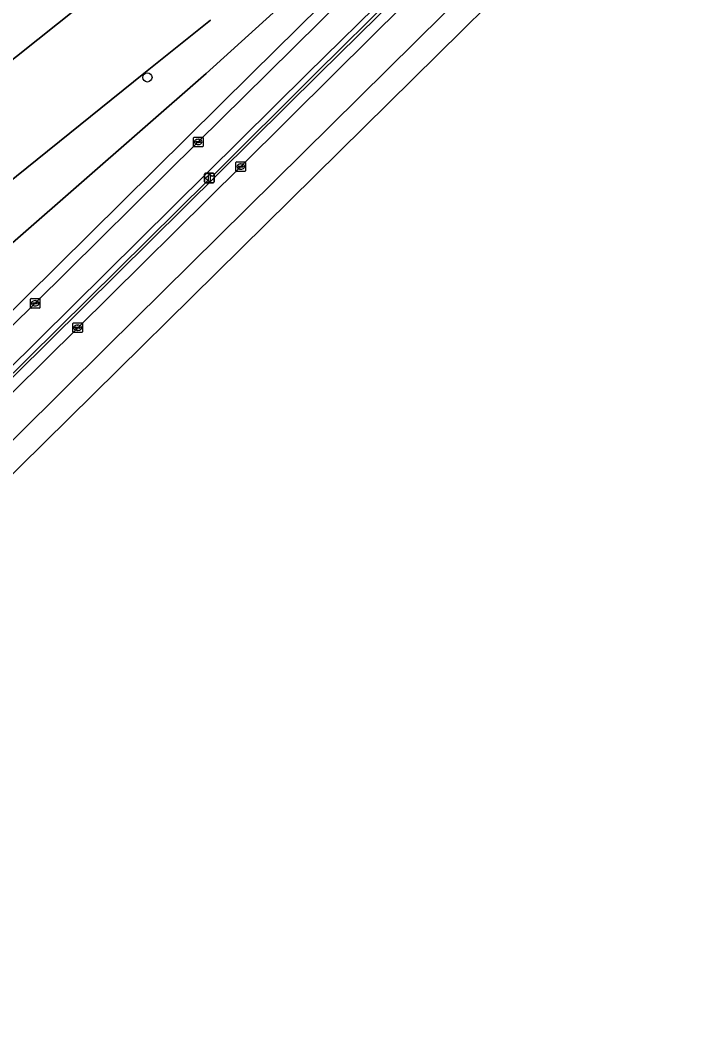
# Model space of a CAD drawing. Extents: x 157320 to 158835, y 386650 to 388491.
# Drawn here: x 158191.3 to 158261, y 386650.4 to 386755.6 of the extents above; entities that cross this region are included whole.
import ezdxf

# ---------------------------------------------------------------- set-up
doc = ezdxf.new("R2010")
doc.units = 0
for name, color, linetype in [('IMGEO_Berm_open', 7, 'Continuous'), ('IMGEO_Boom', 7, 'Continuous'), ('IMGEO_Fietspad_gesloten', 7, 'Continuous'), ('IMGEO_Groenvoorziening', 7, 'Continuous'), ('IMGEO_Kolk', 7, 'Continuous'), ('IMGEO_Lichtmast', 7, 'Continuous'), ('IMGEO_Muur', 7, 'Continuous'), ('IMGEO_Rijbaan_regionaal_gesloten', 7, 'Continuous'), ('IMGEO_Voetpad_open', 7, 'Continuous')]:
    doc.layers.add(name, color=color, linetype=linetype)

msp = doc.modelspace()

# ---------------------------------------------------------------- linework, layer by layer
at = {"layer": 'IMGEO_Berm_open'}
msp.add_lwpolyline([(158248.3, 386773.88), (158247.07, 386775.47), (158239.32, 386767.79), (158239.29, 386767.76), (158239.71, 386767.35), (158239.93, 386767.16), (158230.71, 386758.04), (158222.59, 386750), (158151.91, 386680.08), (158152.59, 386679.25), (158162.48, 386688.99), (158180.24, 386706.55), (158197.29, 386723.41), (158214.35, 386740.27), (158224.16, 386750), (158231.42, 386757.2), (158232.08, 386757.86)], close=True, dxfattribs=at)
msp.add_lwpolyline([(158188.93, 386717.1), (158210.91, 386738.8), (158210.67, 386739.05), (158211.11, 386739.48), (158211.36, 386739.24), (158222.19, 386750), (158230.52, 386758.27), (158232.92, 386760.65), (158232.73, 386760.86), (158233.17, 386761.3), (158233.37, 386761.09), (158239.71, 386767.35), (158239.29, 386767.76), (158230.15, 386758.71), (158221.34, 386750), (158147.55, 386677)], dxfattribs=at)
at = {"layer": 'IMGEO_Boom'}
msp.add_circle((158204.58, 386749.61), 0.489, dxfattribs=at)
at = {"layer": 'IMGEO_Fietspad_gesloten'}
for points in [[(158289.48, 386822.03), (158246.51, 386779.1), (158228.23, 386760.99), (158217.14, 386750), (158209.91, 386742.85), (158192.84, 386725.96), (158175.03, 386708.42)], [(158147.55, 386677), (158221.34, 386750), (158230.15, 386758.71), (158239.29, 386767.76), (158239.32, 386767.79), (158247.07, 386775.47), (158291.06, 386819.23)]]:
    msp.add_lwpolyline(points, dxfattribs=at)
at = {"layer": 'IMGEO_Groenvoorziening'}
for points in [[(158143.79, 386712.42), (158110.93, 386750), (158100.21, 386762.26), (158088.17, 386773.33), (158079.66, 386780.85), (158080.1, 386780.33), (158087.17, 386772.18), (158106.15, 386750), (158142.78, 386707.54), (158156.08, 386702.73), (158156.92, 386701.79), (158157.95, 386703.91), (158210.73, 386750), (158225.89, 386763.77), (158231.9, 386769.22), (158238.79, 386774.56), (158235.86, 386778.22), (158234.95, 386779.48), (158180.07, 386842.58), (158181.71, 386843.44), (158178.33, 386847.48), (158175.43, 386850.88), (158297.41, 386910.67)], [(158152.08, 386720.72), (158188.63, 386750), (158199.64, 386758.82)], [(158199.64, 386758.82), (158188.63, 386750), (158152.08, 386720.72)], [(158211.18, 386755.6), (158204.22, 386750), (158154.11, 386709.65)], [(158154.11, 386709.65), (158204.22, 386750), (158211.18, 386755.6)]]:
    msp.add_lwpolyline(points, dxfattribs=at)
msp.add_lwpolyline([(158161.25, 386697.46), (158164.1, 386700.4), (158164.69, 386699.74), (158215.51, 386750), (158227.5, 386761.86), (158245.74, 386779.89), (158243.34, 386778.01), (158239.14, 386774.83), (158238.79, 386774.56), (158231.9, 386769.22), (158225.89, 386763.77), (158210.73, 386750), (158157.95, 386703.91), (158156.92, 386701.79)], close=True, dxfattribs=at)
at = {"layer": 'IMGEO_Kolk'}
for p, q in [((158209.41, 386742.42), (158209.41, 386743.27)), ((158209.49, 386743.35), (158210.34, 386743.35)), ((158209.67, 386742.84), (158209.67, 386742.85)), ((158209.71, 386742.89), (158210.11, 386742.89)), ((158210.11, 386742.8), (158209.71, 386742.8)), ((158209.9, 386743.13), (158209.92, 386743.13)), ((158210.15, 386742.85), (158210.15, 386742.84)), ((158210.41, 386743.27), (158210.41, 386742.42)), ((158210.34, 386742.35), (158209.49, 386742.35)), ((158209.92, 386742.57), (158209.9, 386742.57)), ((158213.85, 386739.84), (158213.85, 386740.69)), ((158213.92, 386740.77), (158214.78, 386740.77)), ((158214.85, 386740.69), (158214.85, 386739.84)), ((158214.78, 386739.77), (158213.92, 386739.77)), ((158214.11, 386740.26), (158214.11, 386740.27)), ((158214.15, 386740.31), (158214.55, 386740.31)), ((158214.55, 386740.22), (158214.15, 386740.22)), ((158214.36, 386739.99), (158214.33, 386739.99)), ((158214.34, 386740.55), (158214.36, 386740.55)), ((158214.59, 386740.27), (158214.59, 386740.26)), ((158192.34, 386725.54), (158192.34, 386726.39)), ((158192.42, 386726.46), (158193.27, 386726.46)), ((158192.6, 386725.96), (158192.6, 386725.97)), ((158192.64, 386726.01), (158193.04, 386726.01)), ((158193.04, 386725.92), (158192.64, 386725.92)), ((158192.83, 386726.24), (158192.86, 386726.24)), ((158193.09, 386725.97), (158193.09, 386725.96)), ((158193.34, 386726.39), (158193.34, 386725.54)), ((158193.27, 386725.46), (158192.42, 386725.46)), ((158192.85, 386725.68), (158192.83, 386725.68)), ((158196.79, 386722.99), (158196.79, 386723.84)), ((158196.86, 386723.92), (158197.71, 386723.92)), ((158197.79, 386723.84), (158197.79, 386722.99)), ((158197.71, 386722.91), (158196.86, 386722.91)), ((158197.04, 386723.41), (158197.04, 386723.42)), ((158197.48, 386723.37), (158197.08, 386723.37)), ((158197.09, 386723.46), (158197.48, 386723.46)), ((158197.27, 386723.69), (158197.3, 386723.69)), ((158197.3, 386723.14), (158197.27, 386723.14)), ((158197.53, 386723.42), (158197.53, 386723.41))]:
    msp.add_line(p, q, dxfattribs=at)
for points in [[(158209.41, 386742.42), (158209.41, 386743.27)], [(158209.49, 386743.35), (158210.34, 386743.35)], [(158210.41, 386743.27), (158210.41, 386742.42)], [(158210.34, 386742.35), (158209.49, 386742.35)], [(158213.85, 386739.84), (158213.85, 386740.69)], [(158213.92, 386740.77), (158214.78, 386740.77)], [(158214.85, 386740.69), (158214.85, 386739.84)], [(158214.78, 386739.77), (158213.92, 386739.77)], [(158192.34, 386725.54), (158192.34, 386726.39)], [(158192.42, 386726.46), (158193.27, 386726.46)], [(158193.34, 386726.39), (158193.34, 386725.54)], [(158193.27, 386725.46), (158192.42, 386725.46)], [(158196.79, 386722.99), (158196.79, 386723.84)], [(158196.86, 386723.92), (158197.71, 386723.92)], [(158197.79, 386723.84), (158197.79, 386722.99)], [(158197.71, 386722.91), (158196.86, 386722.91)]]:
    msp.add_lwpolyline(points, dxfattribs=at)
for centre, radius, start, end in [((158209.49, 386743.27), 0.0765, 91.552, 178.448), ((158209.49, 386743.27), 0.0765, 91.552, 178.448), ((158209.71, 386742.85), 0.0403, 85.8775, 175.7526), ((158209.71, 386742.84), 0.0366, 178.938, 274.7102), ((158210.12, 386742.85), 0.0386, 1.7309, 96.639), ((158210.11, 386742.85), 0.043, 264.8664, 352.4533), ((158210.34, 386743.27), 0.0765, 1.552, 88.448), ((158210.34, 386743.27), 0.0765, 1.552, 88.448), ((158209.49, 386742.42), 0.0765, 181.552, 268.448), ((158209.49, 386742.42), 0.0765, 181.552, 268.448), ((158210.34, 386742.42), 0.0765, 271.552, 358.448), ((158210.34, 386742.42), 0.0765, 271.552, 358.448), ((158213.93, 386740.69), 0.0765, 91.552, 178.448), ((158213.93, 386740.69), 0.0765, 91.552, 178.448), ((158214.77, 386740.69), 0.0765, 1.552, 88.448), ((158214.77, 386740.69), 0.0765, 1.552, 88.448), ((158213.93, 386739.84), 0.0765, 181.552, 268.448), ((158213.93, 386739.84), 0.0765, 181.552, 268.448), ((158214.15, 386740.27), 0.0403, 85.8775, 175.7526), ((158214.14, 386740.26), 0.0366, 178.938, 274.7102), ((158214.55, 386740.27), 0.0386, 1.7309, 96.639), ((158214.55, 386740.27), 0.043, 264.8664, 352.4533), ((158214.77, 386739.84), 0.0765, 271.552, 358.448), ((158214.77, 386739.84), 0.0765, 271.552, 358.448), ((158192.42, 386726.39), 0.0765, 91.552, 178.448), ((158192.42, 386726.39), 0.0765, 91.552, 178.448), ((158192.64, 386725.97), 0.0403, 85.8775, 175.7526), ((158192.64, 386725.96), 0.0366, 178.938, 274.7102), ((158193.05, 386725.97), 0.0386, 1.7309, 96.639), ((158193.04, 386725.96), 0.043, 264.8664, 352.4533), ((158193.27, 386726.39), 0.0765, 1.552, 88.448), ((158193.27, 386726.39), 0.0765, 1.552, 88.448), ((158192.42, 386725.54), 0.0765, 181.552, 268.448), ((158192.42, 386725.54), 0.0765, 181.552, 268.448), ((158193.27, 386725.54), 0.0765, 271.552, 358.448), ((158193.27, 386725.54), 0.0765, 271.552, 358.448), ((158196.86, 386723.84), 0.0765, 91.552, 178.448), ((158196.86, 386723.84), 0.0765, 91.552, 178.448), ((158197.71, 386723.84), 0.0765, 1.552, 88.448), ((158197.71, 386723.84), 0.0765, 1.552, 88.448), ((158196.86, 386722.99), 0.0765, 181.552, 268.448), ((158196.86, 386722.99), 0.0765, 181.552, 268.448), ((158197.08, 386723.42), 0.0403, 85.8775, 175.7526), ((158197.08, 386723.41), 0.0366, 178.938, 274.7102), ((158197.49, 386723.42), 0.0386, 1.7309, 96.639), ((158197.49, 386723.41), 0.043, 264.8664, 352.4533), ((158197.71, 386722.99), 0.0765, 271.552, 358.448), ((158197.71, 386722.99), 0.0765, 271.552, 358.448)]:
    msp.add_arc(centre, radius, start, end, dxfattribs=at)
for centre, major_axis, ratio, start_param, end_param in [((158209.9, 386742.85), (-0.387, 0.002), 0.722429, 4.712389, 7.853982), ((158209.92, 386742.85), (-0.39, 0.002), 0.717154, 1.570796, 4.712389), ((158214.34, 386740.27), (-0.387, 0.002), 0.722429, 4.712389, 7.853982), ((158214.36, 386740.27), (-0.39, 0.002), 0.717154, 1.570796, 4.712389), ((158192.83, 386725.96), (-0.387, 0.002), 0.722429, 4.712389, 7.853982), ((158192.85, 386725.96), (-0.39, 0.002), 0.717154, 1.570796, 4.712389), ((158197.27, 386723.41), (-0.387, 0.002), 0.722429, 4.712389, 7.853982), ((158197.3, 386723.41), (-0.39, 0.002), 0.717154, 1.570796, 4.712389)]:
    msp.add_ellipse(centre, major_axis=major_axis, ratio=ratio, start_param=start_param, end_param=end_param, dxfattribs=at)
at = {"layer": 'IMGEO_Lichtmast'}
for p, q in [((158210.67, 386739.57), (158211.46, 386739.57)), ((158211.46, 386739.57), (158210.67, 386739.57)), ((158210.57, 386738.67), (158210.57, 386739.47)), ((158210.57, 386739.47), (158210.57, 386738.67)), ((158211.46, 386738.57), (158210.67, 386738.57)), ((158210.67, 386738.57), (158211.46, 386738.57)), ((158211.56, 386739.47), (158211.56, 386738.67)), ((158211.56, 386738.67), (158211.56, 386739.47))]:
    msp.add_line(p, q, dxfattribs=at)
msp.add_lwpolyline([(158210.99, 386739.45), (158211.14, 386739.45), (158211.14, 386738.7), (158210.99, 386738.7), (158210.99, 386739.45)], dxfattribs=at)
for centre, start, end in [((158210.67, 386739.47), 90, 180), ((158210.67, 386739.47), 90, 180), ((158211.46, 386739.47), 0, 90), ((158211.46, 386739.47), 360, 90), ((158210.67, 386738.67), 180, 270), ((158210.67, 386738.67), 180, 270), ((158211.46, 386738.67), 270, 0), ((158211.46, 386738.67), 270, 0)]:
    msp.add_arc(centre, 0.1, start, end, dxfattribs=at)
at = {"layer": 'IMGEO_Muur'}
msp.add_lwpolyline([(158151.91, 386680.08), (158222.59, 386750), (158230.71, 386758.04), (158239.93, 386767.16), (158239.71, 386767.35), (158233.37, 386761.09), (158233.17, 386761.3), (158232.73, 386760.86), (158232.92, 386760.65), (158230.52, 386758.27), (158222.19, 386750), (158211.36, 386739.24), (158211.11, 386739.48), (158210.67, 386739.05), (158210.91, 386738.8), (158188.93, 386717.1)], dxfattribs=at)
at = {"layer": 'IMGEO_Rijbaan_regionaal_gesloten'}
msp.add_lwpolyline([(158130.56, 386652.21), (158132, 386650.44), (158312.16, 386828.18), (158348.92, 386864.83), (158347.34, 386866.65), (158335.71, 386855.08), (158320.48, 386840.25), (158286.69, 386806.82), (158261.92, 386782.32), (158241.47, 386762.08), (158200.32, 386721.36), (158181.84, 386703.08), (158161.95, 386683.39), (158151.06, 386672.76)], close=True, dxfattribs=at)
for points in [[(158267.21, 386792.63), (158252.57, 386778.18), (158248.45, 386774.04), (158248.3, 386773.88), (158232.08, 386757.86), (158231.42, 386757.2), (158224.16, 386750), (158214.35, 386740.27), (158197.29, 386723.41), (158180.24, 386706.55)], [(158181.84, 386703.08), (158200.32, 386721.36), (158241.47, 386762.08), (158261.92, 386782.32)]]:
    msp.add_lwpolyline(points, dxfattribs=at)
at = {"layer": 'IMGEO_Voetpad_open'}
for points in [[(158288.52, 386822.66), (158245.74, 386779.89), (158227.5, 386761.86), (158215.51, 386750), (158164.69, 386699.74), (158163.33, 386698.35), (158162.76, 386698.11), (158144.91, 386680.58), (158144.71, 386680.38), (158138.93, 386674.66), (158136.68, 386672.43), (158124.15, 386660.05), (158125.08, 386658.92)], [(158125.08, 386658.92), (158127, 386660.81), (158128.07, 386661.87), (158132.77, 386666.51), (158133.84, 386667.57), (158135.61, 386669.33), (158135.68, 386669.4), (158136.68, 386670.39), (158141.03, 386674.7), (158142.1, 386675.76), (158145.43, 386679.05), (158145.66, 386679.28), (158159.23, 386692.73), (158175.03, 386708.42), (158192.84, 386725.96), (158209.91, 386742.85), (158217.14, 386750), (158228.23, 386760.99), (158246.51, 386779.1), (158289.48, 386822.03)]]:
    msp.add_lwpolyline(points, dxfattribs=at)

doc.saveas('drawing.dxf')
